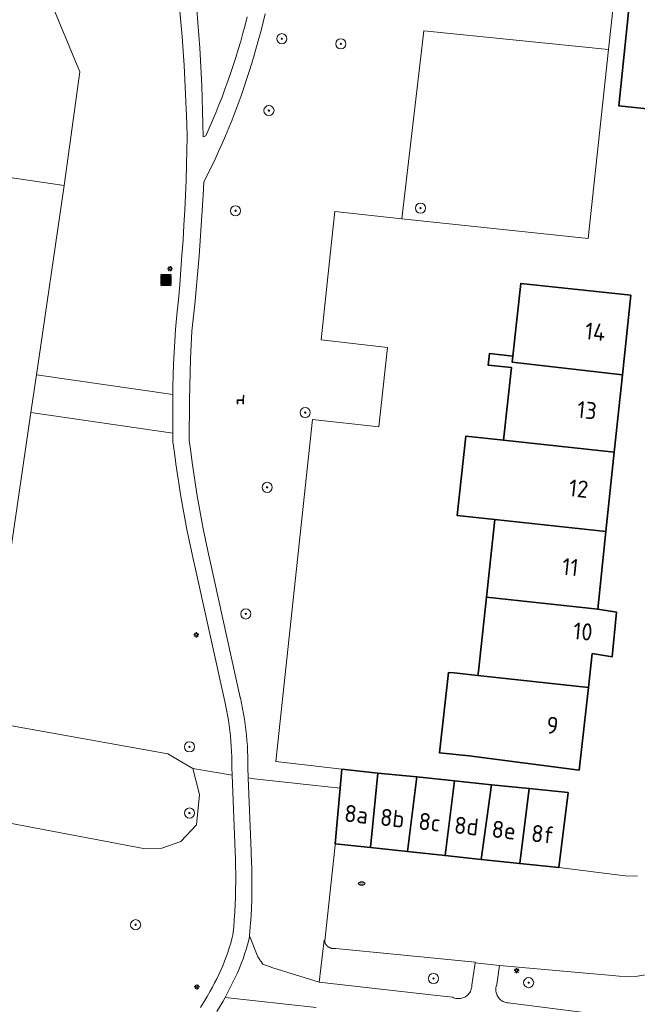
# Model space of a CAD drawing. Header units: metres. Extents: x 152610 to 160096, y 456114 to 462495.
# Tile 418 of 656: x 157108 to 157157, y 460647 to 460725. Entities that reach past the tile are written whole.
import ezdxf
from ezdxf.enums import TextEntityAlignment as Align

# ---------------------------------------------------------------- set-up
doc = ezdxf.new("R2010")
doc.units = ezdxf.units.M
doc.header["$LTSCALE"] = 0.5
doc.layers.get('0').update_dxf_attribs({"linetype": 'CONTINUOUS'})
for name, color, linetype, lineweight in [('B-PV-GR-BEPLANTING_CULTUUR_BOSPLANTSOEN-GV', 251, 'CONTINUOUS', 18), ('B-PV-GR-BOOM-S', 251, 'CONTINUOUS', 25), ('B-PV-IE-MEUBILAIR-S', 251, 'CONTINUOUS', 25), ('B-PV-IE-MEUBILAIR_WEGMEUBILAIR-S', 251, 'CONTINUOUS', 25), ('B-PV-IE-MEUBILAIR_WEGMEUBILAIR_AFVALBAK-S', 251, 'CONTINUOUS', 25), ('B-PV-OG-BEBOUWING-GV', 6, 'CONTINUOUS', 35), ('B-PV-OG-BEBOUWING-T18', 1, 'CONTINUOUS', 18), ('B-PV-OG-TERREIN_BEGROEID-GV', 251, 'CONTINUOUS', 18), ('B-PV-VH-OPENVERHARDING_BETONSTRAATSTEEN-GV', 251, 'CONTINUOUS', 18), ('B-PV-VH-OPENVERHARDING_TEGEL-GV', 251, 'CONTINUOUS', 18)]:
    doc.layers.add(name, color=color, linetype=linetype, lineweight=lineweight)
doc.styles.add('NLCS-ISO', font='NLCS-ISO.ttf')
doc.styles.add('NLCS-ISO-M750-T18', font='NLCS-ISO.ttf', dxfattribs={"height": 1.35})

# ---------------------------------------------------------------- blocks, each defined once
blk = doc.blocks.new('SIE-WEG_AFVALBAK-SO')
h = blk.add_hatch(color=256)
h.dxf.hatch_style = 1
h.paths.add_polyline_path([(-1.5, -1.5), (1.5, -1.5), (1.5, 1.5), (-1.5, 1.5)])
for points in [[(-2, -2), (2, -2), (2, 2), (-2, 2)], [(-1.5, -1.5), (1.5, -1.5), (1.5, 1.5), (-1.5, 1.5)]]:
    blk.add_lwpolyline(points, close=True)
blk = doc.blocks.new('SIE-MEUBILAIR_PAAL_LICHTMAST-SO')
for points in [[(-0.62, 0), (-1, 0)], [(-0.71, 0.71), (-0.44, 0.44)], [(0, 1), (0, 0.62)], [(0.44, 0.44), (0.71, 0.71)], [(1, 0), (0.62, 0)], [(-0.71, -0.71), (-0.44, -0.44)], [(0, -0.62), (0, -1)], [(0.44, -0.44), (0.71, -0.71)]]:
    blk.add_lwpolyline(points)
blk.add_circle((0, 0), 0.5)
blk = doc.blocks.new('SIE-MEUBILAIR_PUT_RIOOLPUT-SO')
blk.add_ellipse((0, 0), major_axis=(1.25, 0), ratio=0.54)
at = {"style": 'NLCS-ISO'}
blk.add_text('ri', height=0.75, dxfattribs=at).set_placement((-0.04, 0.07), align=Align.MIDDLE_CENTER)
blk = doc.blocks.new('SIE-WEG_ZITBANK-SO')
at = {"color": 0, "linetype": 'ByBlock', "lineweight": 18}
blk.add_lwpolyline([(-0.91, -1.63), (-0.91, -0.2), (1.09, -0.2), (1.09, -1.63), (1.29, -1.63), (1.29, -0.21), (1.54, 1.78), (1.33, 1.78), (1.11, 0), (-1.11, 0), (-1.11, -1.63)], close=True, dxfattribs=at)
blk = doc.blocks.new('SGR-BOOM_GBKN-SO')
at = {"linetype": 'ByBlock', "lineweight": 18}
h = blk.add_hatch(color=0, dxfattribs=at)
h.dxf.hatch_style = 1
edge = h.paths.add_edge_path()
edge.add_arc((0, 0), 0.25, 0, 360)
at = {"color": 0, "linetype": 'ByBlock', "lineweight": 18}
for radius in [2, 0.25]:
    blk.add_circle((0, 0), radius, dxfattribs=at)
at = {"color": 0, "linetype": 'ByBlock', "lineweight": 18, "style": 'NLCS-ISO'}
blk.add_attdef('SOORT', (2.5, 0), '', height=1.5, dxfattribs=at)

msp = doc.modelspace()

# ---------------------------------------------------------------- linework, layer by layer
at = {"layer": 'B-PV-GR-BEPLANTING_CULTUUR_BOSPLANTSOEN-GV', "flags": 128}
for points in [[(157093.594, 460727.933), (157092.648, 460727.999), (157091.561, 460727.926), (157090.267, 460727.325), (157089.149, 460726.165), (157087.859, 460724.198), (157085.25, 460718.721), (157083.235, 460713.562), (157080.072, 460706.156), (157079.142, 460703.638), (157079.878, 460703.486), (157085.374, 460702.35), (157087.711, 460715.348), (157111.211, 460711.907), (157112.442, 460720.876), (157109.923, 460726.992), (157109.266, 460726.481), (157107.235, 460725.843), (157102.822, 460725.091), (157100.122, 460725.222), (157096.824, 460726.297)], [(157154.249, 460722.658), (157139.655, 460724.113), (157137.903, 460709.273), (157152.641, 460707.71)], [(157125.866, 460652.585), (157126.52, 460650.922), (157126.92, 460650.34), (157127.7, 460650.048), (157131.374, 460648.931), (157131.773, 460652.248), (157131.775, 460652.235), (157131.777, 460652.222), (157131.779, 460652.209), (157131.781, 460652.196), (157131.783, 460652.183), (157131.786, 460652.17), (157131.789, 460652.157), (157131.792, 460652.144), (157131.796, 460652.131), (157131.799, 460652.119), (157131.803, 460652.106), (157131.808, 460652.093), (157131.812, 460652.08), (157131.822, 460652.182), (157132.631, 460659.753), (157132.643, 460659.862), (157133.033, 460664.264), (157126.246, 460664.994), (157125.768, 460665.073), (157125.996, 460659.264), (157126.006, 460659.07), (157126.031, 460658.459), (157126.049, 460657.849), (157126.058, 460657.238), (157126.06, 460656.627), (157126.053, 460656.016), (157126.038, 460655.405), (157126.016, 460654.794), (157125.986, 460654.184), (157125.947, 460653.574), (157125.9, 460652.965)], [(157131.775, 460652.235), (157131.773, 460652.248), (157131.374, 460648.931), (157140.441, 460647.9), (157141.918, 460647.732), (157142.001, 460647.694), (157142.088, 460647.664), (157142.176, 460647.641), (157142.267, 460647.626), (157142.358, 460647.619), (157142.449, 460647.62), (157142.541, 460647.629), (157142.631, 460647.646), (157142.719, 460647.671), (157142.804, 460647.703), (157142.887, 460647.743), (157142.966, 460647.79), (157143.04, 460647.843), (157143.109, 460647.903), (157143.173, 460647.968), (157143.231, 460648.039), (157143.283, 460648.115), (157143.328, 460648.194), (157143.365, 460648.278), (157143.396, 460648.364), (157143.418, 460648.453), (157143.433, 460648.543), (157143.44, 460648.635), (157143.44, 460648.679), (157143.691, 460650.459), (157143.697, 460650.501), (157132.679, 460651.594), (157132.666, 460651.591), (157132.653, 460651.589), (157132.64, 460651.587), (157132.627, 460651.585), (157132.614, 460651.583), (157132.601, 460651.582), (157132.587, 460651.581), (157132.574, 460651.58), (157132.561, 460651.579), (157132.548, 460651.578), (157132.535, 460651.578), (157132.521, 460651.578), (157132.508, 460651.578), (157132.495, 460651.578), (157132.482, 460651.579), (157132.468, 460651.58), (157132.455, 460651.581), (157132.442, 460651.582), (157132.429, 460651.584), (157132.416, 460651.586), (157132.403, 460651.588), (157132.39, 460651.59), (157132.377, 460651.593), (157132.364, 460651.595), (157132.351, 460651.598), (157132.338, 460651.601), (157132.325, 460651.605), (157132.312, 460651.608), (157132.3, 460651.612), (157132.287, 460651.616), (157132.275, 460651.62), (157132.262, 460651.625), (157132.25, 460651.63), (157132.244, 460651.632), (157132.238, 460651.634), (157132.225, 460651.639), (157132.213, 460651.645), (157132.201, 460651.65), (157132.189, 460651.656), (157132.177, 460651.662), (157132.166, 460651.668), (157132.154, 460651.675), (157132.143, 460651.681), (157132.131, 460651.688), (157132.12, 460651.695), (157132.109, 460651.702), (157132.098, 460651.71), (157132.087, 460651.717), (157132.076, 460651.725), (157132.066, 460651.733), (157132.055, 460651.741), (157132.045, 460651.749), (157132.035, 460651.758), (157132.025, 460651.766), (157132.015, 460651.775), (157132.005, 460651.784), (157131.996, 460651.793), (157131.986, 460651.803), (157131.977, 460651.812), (157131.968, 460651.822), (157131.959, 460651.832), (157131.95, 460651.842), (157131.942, 460651.852), (157131.933, 460651.862), (157131.925, 460651.872), (157131.917, 460651.883), (157131.91, 460651.894), (157131.902, 460651.905), (157131.894, 460651.916), (157131.887, 460651.927), (157131.88, 460651.938), (157131.873, 460651.949), (157131.867, 460651.961), (157131.86, 460651.972), (157131.854, 460651.984), (157131.848, 460651.996), (157131.842, 460652.008), (157131.837, 460652.019), (157131.831, 460652.032), (157131.826, 460652.044), (157131.821, 460652.056), (157131.816, 460652.068), (157131.812, 460652.08), (157131.808, 460652.093), (157131.803, 460652.106), (157131.799, 460652.119), (157131.796, 460652.131), (157131.792, 460652.144), (157131.789, 460652.157), (157131.786, 460652.17), (157131.783, 460652.183), (157131.781, 460652.196), (157131.779, 460652.209), (157131.777, 460652.222)]]:
    msp.add_lwpolyline(points, close=True, dxfattribs=at)
for points in [[(157082.567, 460666.113), (157117.477, 460659.484), (157118.928, 460659.522), (157120.443, 460660.04), (157121.68, 460661.371), (157121.923, 460663.762), (157121.378, 460665.816), (157119.42, 460666.98), (157105.009, 460669.55)], [(157157.633, 460649.583), (157156.363, 460649.376), (157155.078, 460649.396), (157154.567, 460649.446), (157152.17, 460649.66), (157145.623, 460650.243), (157145.416, 460648.743), (157145.383, 460648.657), (157145.359, 460648.569), (157145.342, 460648.479), (157145.333, 460648.388), (157145.332, 460648.296), (157145.339, 460648.205), (157145.353, 460648.115), (157145.376, 460648.026), (157145.406, 460647.94), (157145.444, 460647.856), (157145.489, 460647.777), (157145.541, 460647.701), (157145.599, 460647.631), (157145.663, 460647.565), (157145.732, 460647.506), (157145.807, 460647.453), (157145.886, 460647.406), (157145.968, 460647.367), (157146.054, 460647.335), (157146.142, 460647.31), (157146.232, 460647.294), (157146.323, 460647.285), (157155.396, 460646.131)], [(157131.131, 460646.907), (157123.945, 460647.702), (157123.776, 460647.409), (157123.296, 460646.59)]]:
    msp.add_lwpolyline(points, dxfattribs=at)
at = {"layer": 'B-PV-OG-BEBOUWING-GV', "flags": 128}
for points in [[(157159.253, 460726.808), (157155.97, 460727.146), (157155.049, 460718.193), (157158.033, 460717.886), (157157.812, 460715.737), (157161.858, 460715.328), (157161.295, 460710.669), (157160.796, 460706.537), (157163.172, 460706.29), (157163.619, 460710.458), (157163.586, 460710.461), (157164.146, 460715.096), (157164.117, 460715.099), (157165.05, 460723.796), (157165.567, 460723.743), (157165.766, 460725.723), (157164.69, 460725.83), (157164.491, 460723.852), (157159.006, 460724.411)], [(157156.015, 460703.229), (157147.303, 460704.153), (157146.675, 460698.402), (157146.624, 460697.938), (157155.347, 460696.925)], [(157146.675, 460698.402), (157144.823, 460698.605), (157144.723, 460697.702), (157146.577, 460697.498), (157145.95, 460691.759), (157154.699, 460690.813), (157155.347, 460696.925), (157146.624, 460697.938)], [(157145.95, 460691.759), (157142.967, 460692.081), (157142.281, 460685.803), (157145.264, 460685.481), (157154.034, 460684.535), (157154.699, 460690.813)], [(157154.034, 460684.535), (157145.264, 460685.481), (157144.594, 460679.351), (157153.385, 460678.413)], [(157153.385, 460678.413), (157144.594, 460679.351), (157143.956, 460673.514), (157143.917, 460673.157), (157152.657, 460672.203), (157152.957, 460674.892), (157154.537, 460674.639), (157154.877, 460678.158)], [(157143.221, 460666.801), (157151.93, 460665.684), (157152.657, 460672.203), (157143.917, 460673.157), (157142.041, 460673.362), (157141.597, 460673.41), (157140.891, 460667.044)], [(157136.016, 460665.454), (157133.164, 460665.748), (157133.033, 460664.264), (157132.643, 460659.862), (157135.441, 460659.562)], [(157139.08, 460665.139), (157136.016, 460665.454), (157135.441, 460659.562), (157138.344, 460659.252)], [(157142.076, 460664.831), (157139.08, 460665.139), (157138.344, 460659.252), (157141.322, 460658.933)], [(157144.994, 460664.53), (157142.076, 460664.831), (157141.322, 460658.933), (157144.178, 460658.627)], [(157147.96, 460664.225), (157144.994, 460664.53), (157144.178, 460658.627), (157147.232, 460658.3)], [(157151.041, 460663.908), (157147.96, 460664.225), (157147.232, 460658.3), (157150.309, 460657.973)]]:
    msp.add_lwpolyline(points, close=True, dxfattribs=at)
at = {"layer": 'B-PV-OG-TERREIN_BEGROEID-GV', "flags": 128}
for points in [[(157127.093, 460725.475), (157126.938, 460724.816), (157126.775, 460724.16), (157126.605, 460723.505), (157126.427, 460722.852), (157126.242, 460722.201), (157126.049, 460721.553), (157125.848, 460720.907), (157125.639, 460720.263), (157125.423, 460719.622), (157125.199, 460718.983), (157124.968, 460718.347), (157124.729, 460717.714), (157124.483, 460717.084), (157124.229, 460716.457), (157123.968, 460715.833), (157123.7, 460715.212), (157123.424, 460714.594), (157123.141, 460713.979), (157122.851, 460713.368), (157122.554, 460712.76), (157122.249, 460712.156), (157122.198, 460711.12), (157122.131, 460709.924), (157122.056, 460708.728), (157121.974, 460707.533), (157121.883, 460706.338), (157121.785, 460705.144), (157121.678, 460703.951), (157121.564, 460702.759), (157121.441, 460701.567), (157121.311, 460700.376), (157121.258, 460699.29), (157121.212, 460698.204), (157121.175, 460697.118), (157121.145, 460696.032), (157121.124, 460694.945), (157121.11, 460693.858), (157121.105, 460692.771), (157121.107, 460691.751), (157121.218, 460690.873), (157121.336, 460689.996), (157121.463, 460689.12), (157121.597, 460688.245), (157121.739, 460687.372), (157121.89, 460686.5), (157122.048, 460685.629), (157122.214, 460684.76), (157122.387, 460683.892), (157122.569, 460683.026), (157122.729, 460682.294), (157125.138, 460671.418), (157125.142, 460671.399), (157125.236, 460670.982), (157125.321, 460670.563), (157125.398, 460670.142), (157125.468, 460669.721), (157125.529, 460669.297), (157125.583, 460668.873), (157125.629, 460668.448), (157125.667, 460668.022), (157125.696, 460667.596), (157125.718, 460667.168), (157125.732, 460666.741), (157125.738, 460666.314), (157125.736, 460665.886), (157125.768, 460665.073), (157126.246, 460664.994), (157133.033, 460664.264), (157133.164, 460665.748), (157127.953, 460666.362), (157130.834, 460693.392), (157136.1, 460692.823), (157136.778, 460699.082), (157131.518, 460699.693), (157132.382, 460707.659), (157132.618, 460709.834), (157137.903, 460709.273), (157139.655, 460724.113), (157154.249, 460722.658), (157155.546, 460734.715)], [(157109.923, 460726.992), (157112.442, 460720.876), (157111.211, 460711.907), (157109.018, 460696.927), (157119.804, 460695.374), (157119.815, 460695.997), (157119.838, 460696.899), (157119.869, 460697.8), (157119.908, 460698.701), (157119.955, 460699.602), (157120.01, 460700.502), (157120.13, 460701.68), (157120.242, 460702.86), (157120.346, 460704.04), (157120.442, 460705.22), (157120.53, 460706.401), (157120.61, 460707.583), (157120.682, 460708.765), (157120.746, 460709.948), (157120.802, 460711.131), (157120.85, 460712.315), (157120.89, 460713.499), (157120.922, 460714.683), (157120.943, 460715.677), (157120.909, 460716.819), (157120.866, 460717.96), (157120.815, 460719.102), (157120.757, 460720.243), (157120.69, 460721.383), (157120.616, 460722.523), (157120.534, 460723.663), (157120.443, 460724.801), (157120.345, 460725.94)], [(157121.709, 460725.784), (157121.793, 460724.782), (157121.869, 460723.78), (157121.938, 460722.778), (157121.998, 460721.775), (157122.051, 460720.771), (157122.095, 460719.767), (157122.132, 460718.763), (157122.16, 460717.758), (157122.181, 460716.754), (157122.193, 460715.749), (157122.418, 460715.816), (157122.688, 460716.423), (157122.951, 460717.033), (157123.206, 460717.646), (157123.454, 460718.263), (157123.695, 460718.882), (157123.928, 460719.504), (157124.154, 460720.129), (157124.372, 460720.757), (157124.582, 460721.387), (157124.785, 460722.02), (157124.98, 460722.655), (157125.168, 460723.292), (157125.348, 460723.932), (157125.52, 460724.573), (157125.685, 460725.217)], [(157121.985, 460646.927), (157122.507, 460647.793), (157122.749, 460648.199), (157122.933, 460648.527), (157123.11, 460648.859), (157123.28, 460649.195), (157123.443, 460649.534), (157123.599, 460649.877), (157123.747, 460650.223), (157123.888, 460650.572), (157124.022, 460650.924), (157124.148, 460651.278), (157124.266, 460651.635), (157124.377, 460651.995), (157124.48, 460652.357), (157124.56, 460652.66), (157124.615, 460653.26), (157124.662, 460653.861), (157124.701, 460654.462), (157124.731, 460655.064), (157124.754, 460655.666), (157124.769, 460656.269), (157124.776, 460656.871), (157124.775, 460657.474), (157124.766, 460658.076), (157124.749, 460658.679), (157124.727, 460659.215), (157124.489, 460665.281), (157121.378, 460665.816), (157121.923, 460663.762), (157121.68, 460661.371), (157120.443, 460660.04), (157118.928, 460659.522), (157117.477, 460659.484), (157082.567, 460666.113)]]:
    msp.add_lwpolyline(points, dxfattribs=at)
for points in [[(157111.211, 460711.907), (157087.711, 460715.348), (157085.374, 460702.35), (157080.896, 460677.438), (157080.6, 460675.795), (157081.444, 460674.548), (157081.819, 460673.687), (157105.009, 460669.55), (157108.583, 460693.958), (157109.018, 460696.927)], [(157119.804, 460695.374), (157109.018, 460696.927), (157108.583, 460693.958), (157119.804, 460692.323), (157119.804, 460692.39), (157119.795, 460693.291), (157119.793, 460694.193), (157119.8, 460695.095)], [(157119.804, 460692.323), (157108.583, 460693.958), (157105.009, 460669.55), (157119.42, 460666.98), (157121.378, 460665.816), (157124.489, 460665.281), (157124.464, 460665.915), (157124.467, 460666.329), (157124.462, 460666.743), (157124.449, 460667.157), (157124.429, 460667.571), (157124.4, 460667.984), (157124.363, 460668.396), (157124.318, 460668.808), (157124.266, 460669.219), (157124.205, 460669.628), (157124.136, 460670.037), (157124.06, 460670.444), (157123.976, 460670.849), (157123.92, 460671.097), (157121.49, 460682.042), (157121.469, 460682.135), (157121.279, 460682.993), (157121.098, 460683.851), (157120.924, 460684.712), (157120.758, 460685.574), (157120.6, 460686.437), (157120.45, 460687.302), (157120.307, 460688.168), (157120.173, 460689.036), (157120.046, 460689.904), (157119.928, 460690.774), (157119.817, 460691.645)]]:
    msp.add_lwpolyline(points, close=True, dxfattribs=at)
at = {"layer": 'B-PV-VH-OPENVERHARDING_BETONSTRAATSTEEN-GV', "flags": 128}
msp.add_lwpolyline([(157156.538, 460657.312), (157155.554, 460657.32), (157150.309, 460657.973), (157147.232, 460658.3), (157144.178, 460658.627), (157141.322, 460658.933), (157138.344, 460659.252), (157135.441, 460659.562), (157132.643, 460659.862), (157132.631, 460659.753), (157131.822, 460652.182), (157131.812, 460652.08), (157131.816, 460652.068), (157131.821, 460652.056), (157131.826, 460652.044), (157131.831, 460652.032), (157131.837, 460652.019), (157131.842, 460652.008), (157131.848, 460651.996), (157131.854, 460651.984), (157131.86, 460651.972), (157131.867, 460651.961), (157131.873, 460651.949), (157131.88, 460651.938), (157131.887, 460651.927), (157131.894, 460651.916), (157131.902, 460651.905), (157131.91, 460651.894), (157131.917, 460651.883), (157131.925, 460651.872), (157131.933, 460651.862), (157131.942, 460651.852), (157131.95, 460651.842), (157131.959, 460651.832), (157131.968, 460651.822), (157131.977, 460651.812), (157131.986, 460651.803), (157131.996, 460651.793), (157132.005, 460651.784), (157132.015, 460651.775), (157132.025, 460651.766), (157132.035, 460651.758), (157132.045, 460651.749), (157132.055, 460651.741), (157132.066, 460651.733), (157132.076, 460651.725), (157132.087, 460651.717), (157132.098, 460651.71), (157132.109, 460651.702), (157132.12, 460651.695), (157132.131, 460651.688), (157132.143, 460651.681), (157132.154, 460651.675), (157132.166, 460651.668), (157132.177, 460651.662), (157132.189, 460651.656), (157132.201, 460651.65), (157132.213, 460651.645), (157132.225, 460651.639), (157132.238, 460651.634), (157132.244, 460651.632), (157132.25, 460651.63), (157132.262, 460651.625), (157132.275, 460651.62), (157132.287, 460651.616), (157132.3, 460651.612), (157132.312, 460651.608), (157132.325, 460651.605), (157132.338, 460651.601), (157132.351, 460651.598), (157132.364, 460651.595), (157132.377, 460651.593), (157132.39, 460651.59), (157132.403, 460651.588), (157132.416, 460651.586), (157132.429, 460651.584), (157132.442, 460651.582), (157132.455, 460651.581), (157132.468, 460651.58), (157132.482, 460651.579), (157132.495, 460651.578), (157132.508, 460651.578), (157132.521, 460651.578), (157132.535, 460651.578), (157132.548, 460651.578), (157132.561, 460651.579), (157132.574, 460651.58), (157132.587, 460651.581), (157132.601, 460651.582), (157132.614, 460651.583), (157132.627, 460651.585), (157132.64, 460651.587), (157132.653, 460651.589), (157132.666, 460651.591), (157132.679, 460651.594), (157143.697, 460650.501), (157143.691, 460650.459), (157145.623, 460650.243), (157152.17, 460649.66), (157154.567, 460649.446), (157155.078, 460649.396), (157156.363, 460649.376), (157157.633, 460649.583)], dxfattribs=at)
at = {"layer": 'B-PV-VH-OPENVERHARDING_TEGEL-GV', "flags": 128}
for points in [[(157120.345, 460725.94), (157120.443, 460724.801), (157120.534, 460723.663), (157120.616, 460722.523), (157120.69, 460721.383), (157120.757, 460720.243), (157120.815, 460719.102), (157120.866, 460717.96), (157120.909, 460716.819), (157120.943, 460715.677), (157120.922, 460714.683), (157120.89, 460713.499), (157120.85, 460712.315), (157120.802, 460711.131), (157120.746, 460709.948), (157120.682, 460708.765), (157120.61, 460707.583), (157120.53, 460706.401), (157120.442, 460705.22), (157120.346, 460704.04), (157120.242, 460702.86), (157120.13, 460701.68), (157120.01, 460700.502), (157119.955, 460699.602), (157119.908, 460698.701), (157119.869, 460697.8), (157119.838, 460696.899), (157119.815, 460695.997), (157119.804, 460695.374), (157119.8, 460695.095), (157119.793, 460694.193), (157119.795, 460693.291), (157119.804, 460692.39), (157119.804, 460692.323), (157119.817, 460691.645), (157119.928, 460690.774), (157120.046, 460689.904), (157120.173, 460689.036), (157120.307, 460688.168), (157120.45, 460687.302), (157120.6, 460686.437), (157120.758, 460685.574), (157120.924, 460684.712), (157121.098, 460683.851), (157121.279, 460682.993), (157121.469, 460682.135), (157121.49, 460682.042), (157123.92, 460671.097), (157123.976, 460670.849), (157124.06, 460670.444), (157124.136, 460670.037), (157124.205, 460669.628), (157124.266, 460669.219), (157124.318, 460668.808), (157124.363, 460668.396), (157124.4, 460667.984), (157124.429, 460667.571), (157124.449, 460667.157), (157124.462, 460666.743), (157124.467, 460666.329), (157124.464, 460665.915), (157124.489, 460665.281), (157124.727, 460659.215), (157124.749, 460658.679), (157124.766, 460658.076), (157124.775, 460657.474), (157124.776, 460656.871), (157124.769, 460656.269), (157124.754, 460655.666), (157124.731, 460655.064), (157124.701, 460654.462), (157124.662, 460653.861), (157124.615, 460653.26), (157124.56, 460652.66), (157124.48, 460652.357), (157124.377, 460651.995), (157124.266, 460651.635), (157124.148, 460651.278), (157124.022, 460650.924), (157123.888, 460650.572), (157123.747, 460650.223), (157123.599, 460649.877), (157123.443, 460649.534), (157123.28, 460649.195), (157123.11, 460648.859), (157122.933, 460648.527), (157122.749, 460648.199), (157122.507, 460647.793), (157121.985, 460646.927)], [(157123.296, 460646.59), (157123.776, 460647.409), (157123.945, 460647.702), (157124.923, 460649.665), (157125.074, 460650.028), (157125.217, 460650.394), (157125.353, 460650.762), (157125.482, 460651.133), (157125.602, 460651.507), (157125.716, 460651.884), (157125.821, 460652.262), (157125.846, 460652.356), (157125.866, 460652.585), (157125.9, 460652.965), (157125.947, 460653.574), (157125.986, 460654.184), (157126.016, 460654.794), (157126.038, 460655.405), (157126.053, 460656.016), (157126.06, 460656.627), (157126.058, 460657.238), (157126.049, 460657.849), (157126.031, 460658.459), (157126.006, 460659.07), (157125.996, 460659.264), (157125.768, 460665.073), (157125.736, 460665.886), (157125.738, 460666.314), (157125.732, 460666.741), (157125.718, 460667.168), (157125.696, 460667.596), (157125.667, 460668.022), (157125.629, 460668.448), (157125.583, 460668.873), (157125.529, 460669.297), (157125.468, 460669.721), (157125.398, 460670.142), (157125.321, 460670.563), (157125.236, 460670.982), (157125.142, 460671.399), (157125.138, 460671.418), (157122.729, 460682.294), (157122.569, 460683.026), (157122.387, 460683.892), (157122.214, 460684.76), (157122.048, 460685.629), (157121.89, 460686.5), (157121.739, 460687.372), (157121.597, 460688.245), (157121.463, 460689.12), (157121.336, 460689.996), (157121.218, 460690.873), (157121.107, 460691.751), (157121.105, 460692.771), (157121.11, 460693.858), (157121.124, 460694.945), (157121.145, 460696.032), (157121.175, 460697.118), (157121.212, 460698.204), (157121.258, 460699.29), (157121.311, 460700.376), (157121.441, 460701.567), (157121.564, 460702.759), (157121.678, 460703.951), (157121.785, 460705.144), (157121.883, 460706.338), (157121.974, 460707.533), (157122.056, 460708.728), (157122.131, 460709.924), (157122.198, 460711.12), (157122.249, 460712.156), (157122.554, 460712.76), (157122.851, 460713.368), (157123.141, 460713.979), (157123.424, 460714.594), (157123.7, 460715.212), (157123.968, 460715.833), (157124.229, 460716.457), (157124.483, 460717.084), (157124.729, 460717.714), (157124.968, 460718.347), (157125.199, 460718.983), (157125.423, 460719.622), (157125.639, 460720.263), (157125.848, 460720.907), (157126.049, 460721.553), (157126.242, 460722.201), (157126.427, 460722.852), (157126.605, 460723.505), (157126.775, 460724.16), (157126.938, 460724.816), (157127.093, 460725.475)], [(157125.685, 460725.217), (157125.52, 460724.573), (157125.348, 460723.932), (157125.168, 460723.292), (157124.98, 460722.655), (157124.785, 460722.02), (157124.582, 460721.387), (157124.372, 460720.757), (157124.154, 460720.129), (157123.928, 460719.504), (157123.695, 460718.882), (157123.454, 460718.263), (157123.206, 460717.646), (157122.951, 460717.033), (157122.688, 460716.423), (157122.418, 460715.816), (157122.193, 460715.749), (157122.181, 460716.754), (157122.16, 460717.758), (157122.132, 460718.763), (157122.095, 460719.767), (157122.051, 460720.771), (157121.998, 460721.775), (157121.938, 460722.778), (157121.869, 460723.78), (157121.793, 460724.782), (157121.709, 460725.784)], [(157155.396, 460646.131), (157146.323, 460647.285), (157146.232, 460647.294), (157146.142, 460647.31), (157146.054, 460647.335), (157145.968, 460647.367), (157145.886, 460647.406), (157145.807, 460647.453), (157145.732, 460647.506), (157145.663, 460647.565), (157145.599, 460647.631), (157145.541, 460647.701), (157145.489, 460647.777), (157145.444, 460647.856), (157145.406, 460647.94), (157145.376, 460648.026), (157145.353, 460648.115), (157145.339, 460648.205), (157145.332, 460648.296), (157145.333, 460648.388), (157145.342, 460648.479), (157145.359, 460648.569), (157145.383, 460648.657), (157145.416, 460648.743), (157145.623, 460650.243), (157143.691, 460650.459), (157143.44, 460648.679), (157143.44, 460648.635), (157143.433, 460648.543), (157143.418, 460648.453), (157143.396, 460648.364), (157143.365, 460648.278), (157143.328, 460648.194), (157143.283, 460648.115), (157143.231, 460648.039), (157143.173, 460647.968), (157143.109, 460647.903), (157143.04, 460647.843), (157142.966, 460647.79), (157142.887, 460647.743), (157142.804, 460647.703), (157142.719, 460647.671), (157142.631, 460647.646), (157142.541, 460647.629), (157142.449, 460647.62), (157142.358, 460647.619), (157142.267, 460647.626), (157142.176, 460647.641), (157142.088, 460647.664), (157142.001, 460647.694), (157141.918, 460647.732), (157140.441, 460647.9), (157131.374, 460648.931), (157127.7, 460650.048), (157126.92, 460650.34), (157126.52, 460650.922), (157125.866, 460652.585), (157125.846, 460652.356), (157125.821, 460652.262), (157125.716, 460651.884), (157125.602, 460651.507), (157125.482, 460651.133), (157125.353, 460650.762), (157125.217, 460650.394), (157125.074, 460650.028), (157124.923, 460649.665), (157123.945, 460647.702), (157131.131, 460646.907)]]:
    msp.add_lwpolyline(points, dxfattribs=at)

# ---------------------------------------------------------------- block references
at = {"layer": 'B-PV-GR-BOOM-S', "xscale": 0.2, "yscale": 0.2, "zscale": 0.2}
for p in [(157128.418, 460723.501), (157133.087, 460723.095), (157127.403, 460717.817), (157124.764, 460709.9), (157139.381, 460710.103), (157130.271, 460693.941), (157127.257, 460688.034), (157125.576, 460678.027), (157121.117, 460667.523), (157121.117, 460662.291), (157116.866, 460653.462), (157140.409, 460649.211), (157147.93, 460648.884)]:
    msp.add_blockref('SGR-BOOM_GBKN-SO', p, dxfattribs=at)
at = {"layer": 'B-PV-IE-MEUBILAIR-S', "xscale": 0.2, "yscale": 0.2, "zscale": 0.2}
for name, p in [('SIE-MEUBILAIR_PAAL_LICHTMAST-SO', (157119.591, 460705.316)), ('SIE-MEUBILAIR_PAAL_LICHTMAST-SO', (157121.653, 460676.379)), ('SIE-MEUBILAIR_PUT_RIOOLPUT-SO', (157134.729, 460656.716)), ('SIE-MEUBILAIR_PAAL_LICHTMAST-SO', (157146.981, 460649.835)), ('SIE-MEUBILAIR_PAAL_LICHTMAST-SO', (157121.704, 460648.541))]:
    msp.add_blockref(name, p, dxfattribs=at)
at = {"layer": 'B-PV-IE-MEUBILAIR_WEGMEUBILAIR-S', "xscale": 0.2, "yscale": 0.2, "zscale": 0.2}
msp.add_blockref('SIE-WEG_ZITBANK-SO', (157125.12, 460694.953), dxfattribs=at)
at = {"layer": 'B-PV-IE-MEUBILAIR_WEGMEUBILAIR_AFVALBAK-S', "xscale": 0.2, "yscale": 0.2, "zscale": 0.2}
msp.add_blockref('SIE-WEG_AFVALBAK-SO', (157119.268, 460704.425), dxfattribs=at)

# ---------------------------------------------------------------- texts
at = {"layer": 'B-PV-OG-BEBOUWING-T18', "style": 'NLCS-ISO-M750-T18'}
for s, rotation, p in [('14', 353.9, (157153.195, 460700.34)), ('13', 353.9, (157152.537, 460694.133)), ('12', 353.9, (157151.88, 460687.937)), ('11', 353.9, (157151.223, 460681.738)), ('10', 354.5, (157152.219, 460676.639)), ('9', 353.6, (157149.809, 460669.221)), ('8a', 353.9, (157134.309, 460662.198)), ('8b', 353.9, (157137.158, 460661.893)), ('8c', 353.9, (157140.099, 460661.578)), ('8d', 353.9, (157143.016, 460661.266)), ('8e', 353.9, (157145.971, 460660.949)), ('8f', 353.9, (157149.035, 460660.623))]:
    msp.add_text(s, height=1.35, rotation=rotation, dxfattribs=at).set_placement(p, align=Align.MIDDLE)

doc.saveas('drawing.dxf')
